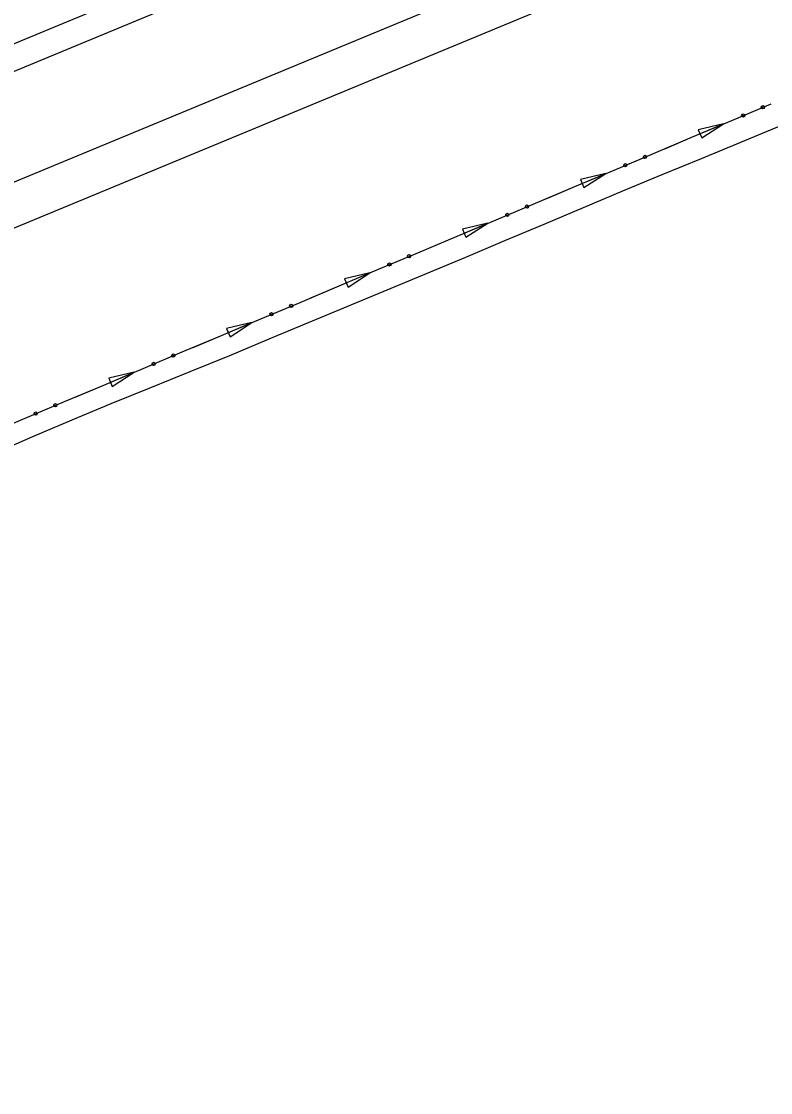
# Model space of a CAD drawing. Extents: x 1611108 to 1749517, y 619561 to 797725.
# Drawn here: x 1722637.9 to 1722813.8, y 768235.3 to 768486.8 of the extents above; entities that cross this region are included whole.
import ezdxf

# ---------------------------------------------------------------- set-up
doc = ezdxf.new("R2010")
doc.units = 0
for name, color, linetype in [('R_Ditch', 7, 'Continuous'), ('R_Proposed Const Limits', 7, 'Continuous'), ('R_Proposed Road', 7, 'Continuous')]:
    doc.layers.add(name, color=color, linetype=linetype)

msp = doc.modelspace()

# ---------------------------------------------------------------- linework, layer by layer
at = {"layer": 'R_Ditch'}
for p, q in [((1722802.74, 768462.71), (1722796.8, 768461.36)), ((1722797.62, 768459.41), (1722802.74, 768462.71)), ((1722796.8, 768461.36), (1722797.62, 768459.41)), ((1722775.06, 768451.05), (1722769.12, 768449.7)), ((1722769.12, 768449.7), (1722769.94, 768447.75)), ((1722769.94, 768447.75), (1722775.06, 768451.05)), ((1722747.38, 768439.39), (1722741.44, 768438.04)), ((1722742.26, 768436.09), (1722747.38, 768439.39)), ((1722741.44, 768438.04), (1722742.26, 768436.09)), ((1722719.69, 768427.73), (1722713.75, 768426.37)), ((1722714.58, 768424.42), (1722719.69, 768427.73)), ((1722713.75, 768426.37), (1722714.58, 768424.42)), ((1722692.01, 768416.07), (1722686.07, 768414.71)), ((1722686.07, 768414.71), (1722686.89, 768412.76)), ((1722686.89, 768412.76), (1722692.01, 768416.07)), ((1722664.33, 768404.41), (1722658.39, 768403.05)), ((1722659.21, 768401.1), (1722664.33, 768404.41)), ((1722658.39, 768403.05), (1722659.21, 768401.1))]:
    msp.add_line(p, q, dxfattribs=at)
for points in [[(1722629.57, 768389.76), (1722638.79, 768393.65), (1722648.01, 768397.53), (1722657.22, 768401.41), (1722666.44, 768405.29), (1722675.65, 768409.18), (1722684.87, 768413.06), (1722694.08, 768416.94), (1722703.3, 768420.82), (1722712.52, 768424.7), (1722721.73, 768428.59), (1722730.95, 768432.47), (1722740.16, 768436.35), (1722749.38, 768440.23), (1722758.59, 768444.12), (1722767.81, 768448), (1722777.03, 768451.88), (1722786.24, 768455.76), (1722795.46, 768459.65), (1722804.68, 768463.53), (1722813.89, 768467.4)], [(1722788.92, 768456.89), (1722795.46, 768459.65), (1722802.74, 768462.71)], [(1722788.88, 768456.88), (1722788.92, 768456.89)], [(1722761.24, 768445.23), (1722767.81, 768448), (1722775.06, 768451.05)], [(1722761.2, 768445.21), (1722761.23, 768445.23)], [(1722733.55, 768433.57), (1722740.16, 768436.35), (1722747.38, 768439.39)], [(1722733.52, 768433.55), (1722733.55, 768433.57)], [(1722705.87, 768421.91), (1722712.52, 768424.7), (1722719.69, 768427.73)], [(1722705.84, 768421.89), (1722705.87, 768421.91)], [(1722678.19, 768410.24), (1722684.87, 768413.06), (1722692.01, 768416.07)], [(1722678.15, 768410.23), (1722678.19, 768410.24)], [(1722650.51, 768398.58), (1722657.22, 768401.41), (1722664.33, 768404.41)], [(1722650.47, 768398.57), (1722650.51, 768398.58)]]:
    msp.add_lwpolyline(points, dxfattribs=at)
for centre in [(1722811.96, 768466.63), (1722807.34, 768464.69), (1722784.27, 768454.97), (1722779.66, 768453.03), (1722751.98, 768441.37), (1722756.59, 768443.31), (1722728.91, 768431.65), (1722724.29, 768429.71), (1722701.23, 768419.99), (1722696.61, 768418.04), (1722668.93, 768406.38), (1722673.55, 768408.33), (1722645.86, 768396.67), (1722641.25, 768394.72)]:
    msp.add_circle(centre, 0.375, dxfattribs=at)
at = {"layer": 'R_Proposed Const Limits'}
msp.add_lwpolyline([(1722631.39, 768385.38), (1722640.58, 768389.31), (1722649.78, 768393.24), (1722659, 768397.1), (1722668.27, 768400.87), (1722677.54, 768404.63), (1722686.8, 768408.39), (1722696.04, 768412.23), (1722705.27, 768416.07), (1722714.5, 768419.9), (1722723.74, 768423.73), (1722732.98, 768427.57), (1722742.2, 768431.43), (1722751.41, 768435.32), (1722760.62, 768439.21), (1722769.84, 768443.1), (1722779.05, 768446.99), (1722788.29, 768450.81), (1722797.54, 768454.62), (1722806.8, 768458.4), (1722816.03, 768462.24)], dxfattribs=at)
at = {"layer": 'R_Proposed Road'}
for p, q in [((1715977.87, 765723.64), (1723873.63, 768994.17)), ((1715980.17, 765718.1), (1723875.92, 768988.63)), ((1715989.35, 765695.93), (1723885.11, 768966.45)), ((1715993.18, 765686.69), (1723888.93, 768957.22))]:
    msp.add_line(p, q, dxfattribs=at)

doc.saveas('drawing.dxf')
